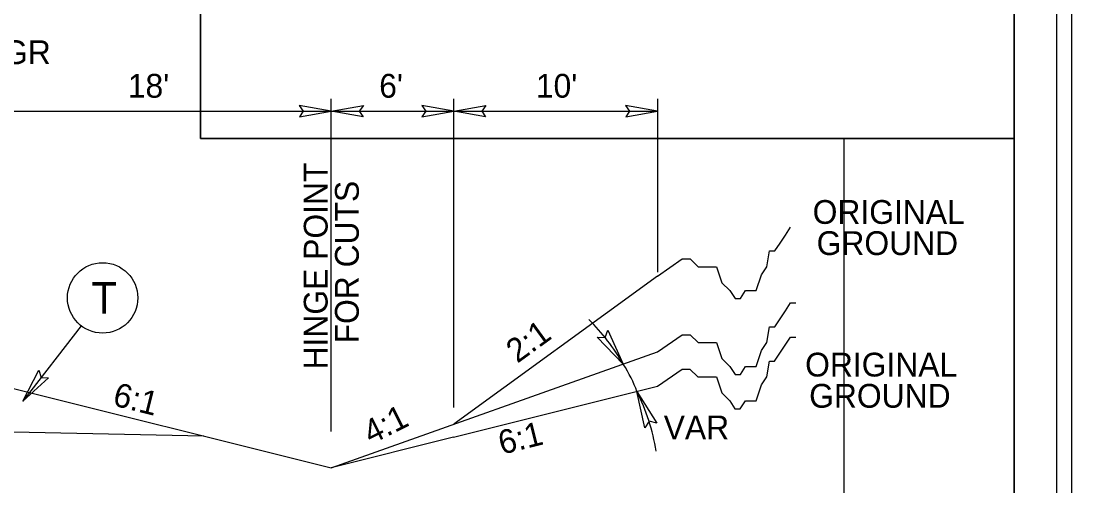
# Model space of a CAD drawing. Extents: x 1640342 to 1730599, y 538663 to 843747.
# Drawn here: x 1730115.6 to 1730177.4, y 539777.3 to 539804.6 of the extents above; entities that cross this region are included whole.
import ezdxf

# ---------------------------------------------------------------- set-up
doc = ezdxf.new("R2010")
doc.units = 0
for name, color, linetype in [('Default', 7, 'Continuous'), ('Prop Dimension Text', 7, 'Continuous'), ('Sheet Clip Boundary CELL', 7, 'Continuous'), ('Sheet Layout Plan Border', 7, 'Continuous'), ('Sheet Plan CELL', 7, 'Continuous'), ('Sheet Plan Layout CELL', 7, 'Continuous'), ('Sheet Plot Border Inside CELL', 7, 'Continuous'), ('Sheet Plot Border Outside CELL', 7, 'Continuous'), ('Typical Hinge Slope Interstate CELL', 7, 'Continuous'), ('Typical ID Circle CELL', 7, 'Continuous'), ('Typical Pavement Slope CELL', 7, 'Continuous'), ('Typical Pavement Slope Information CELL', 7, 'Continuous'), ('Typical Terminator CELL', 7, 'Continuous'), ('Typical Text ID Circle CELL', 7, 'Continuous')]:
    doc.layers.add(name, color=color, linetype=linetype)

msp = doc.modelspace()

# ---------------------------------------------------------------- linework, layer by layer
at = {"layer": 'Default'}
for p, q in [((1730133.829, 539780.459), (1730133.829, 539800.042)), ((1730141.029, 539781.864), (1730141.029, 539800.042)), ((1730153.029, 539789.837), (1730153.029, 539800.042)), ((1730112.222, 539799.303), (1730133.822, 539799.303)), ((1730133.822, 539799.303), (1730141.022, 539799.303)), ((1730141.022, 539799.303), (1730153.022, 539799.303))]:
    msp.add_line(p, q, dxfattribs=at)
for points in [[(1730131.955, 539798.982), (1730133.829, 539799.305), (1730131.945, 539799.638), (1730132.184, 539799.305)], [(1730135.704, 539798.982), (1730133.829, 539799.305), (1730135.714, 539799.638), (1730135.475, 539799.305)], [(1730139.155, 539798.982), (1730141.029, 539799.305), (1730139.145, 539799.638), (1730139.384, 539799.305)], [(1730142.904, 539798.982), (1730141.029, 539799.305), (1730142.914, 539799.638), (1730142.675, 539799.305)], [(1730151.148, 539798.98), (1730153.022, 539799.303), (1730151.137, 539799.636), (1730151.377, 539799.303)], [(1730150.088, 539786.417), (1730150.997, 539784.423), (1730149.457, 539786.002), (1730149.93, 539785.99)], [(1730152.271, 539780.675), (1730151.805, 539782.817), (1730152.976, 539780.948), (1730152.517, 539781.059)], [(1730152.271, 539780.675), (1730151.805, 539782.817), (1730152.976, 539780.948), (1730152.517, 539781.059)]]:
    msp.add_lwpolyline(points, close=True, dxfattribs=at)
at = {"layer": 'Sheet Clip Boundary CELL'}
msp.add_lwpolyline([(1729883.99, 539630.001), (1730163.993, 539630.001), (1730163.993, 539797.703), (1730126.14, 539797.703), (1730126.14, 539840.001), (1729883.99, 539840.001)], close=True, dxfattribs=at)
at = {"layer": 'Sheet Layout Plan Border'}
msp.add_lwpolyline([(1729883.99, 539630.001), (1730163.993, 539630.001), (1730163.993, 539797.703), (1730126.14, 539797.703), (1730126.14, 539840.001), (1729883.99, 539840.001)], close=True, dxfattribs=at)
at = {"layer": 'Sheet Plan CELL'}
for points in [[(1729873.99, 539630.001), (1729873.985, 539839.996), (1730133.983, 539840.003), (1730133.985, 539809.991), (1730173.993, 539809.988), (1730173.993, 539630.001)], [(1730173.998, 539840.001), (1729873.99, 539840.001), (1729873.99, 539630.001), (1730173.993, 539630.001)]]:
    msp.add_lwpolyline(points, close=True, dxfattribs=at)
at = {"layer": 'Sheet Plan Layout CELL'}
for points in [[(1729873.985, 539839.996), (1729873.99, 539630.001), (1730173.99, 539630.001), (1730173.99, 539797.703), (1730126.14, 539797.703), (1730126.14, 539840.001)], [(1730126.14, 539797.703), (1730173.995, 539797.703), (1730174, 539840.001), (1730126.14, 539840.001)]]:
    msp.add_lwpolyline(points, close=True, dxfattribs=at)
at = {"layer": 'Sheet Plot Border Inside CELL'}
msp.add_lwpolyline([(1729843.293, 539629.498), (1730176.49, 539629.501), (1730176.493, 539840.498), (1729843.293, 539840.498)], close=True, dxfattribs=at)
at = {"layer": 'Sheet Plot Border Outside CELL'}
msp.add_lwpolyline([(1729840.693, 539625.498), (1730177.393, 539625.498), (1730177.393, 539844.498), (1729840.693, 539844.498)], close=True, dxfattribs=at)
at = {"layer": 'Typical Hinge Slope Interstate CELL'}
for points in [[(1730153.022, 539789.601), (1730154.464, 539790.614), (1730154.932, 539790.614), (1730155.398, 539790.149), (1730155.709, 539790.149), (1730156.176, 539790.149), (1730156.488, 539790.149), (1730156.799, 539789.211), (1730157.266, 539788.747), (1730157.577, 539788.278), (1730157.889, 539788.278), (1730158.2, 539788.747), (1730158.511, 539788.747), (1730158.822, 539788.747), (1730159.133, 539789.68), (1730159.445, 539790.149), (1730159.601, 539791.082), (1730159.912, 539791.082), (1730160.223, 539791.547), (1730160.535, 539792.016), (1730160.846, 539792.485)], [(1730153.022, 539785.142), (1730154.464, 539786.155), (1730154.932, 539786.155), (1730155.398, 539785.69), (1730155.709, 539785.69), (1730156.176, 539785.69), (1730156.488, 539785.69), (1730156.799, 539784.752), (1730157.266, 539784.287), (1730157.577, 539783.819), (1730157.889, 539783.819), (1730158.2, 539784.287), (1730158.511, 539784.287), (1730158.822, 539784.287), (1730159.133, 539785.221), (1730159.445, 539785.69), (1730159.601, 539786.623), (1730159.912, 539786.623), (1730160.223, 539787.088), (1730160.535, 539787.557), (1730160.846, 539788.026), (1730161.157, 539788.026)], [(1730153.015, 539783.119), (1730154.458, 539784.132), (1730154.925, 539784.132), (1730155.391, 539783.667), (1730155.702, 539783.667), (1730156.17, 539783.667), (1730156.481, 539783.667), (1730156.792, 539782.73), (1730157.26, 539782.265), (1730157.571, 539781.796), (1730157.882, 539781.796), (1730158.193, 539782.265), (1730158.505, 539782.265), (1730158.816, 539782.265), (1730159.127, 539783.198), (1730159.438, 539783.667), (1730159.594, 539784.6), (1730159.906, 539784.6), (1730160.217, 539785.065), (1730160.528, 539785.534), (1730160.839, 539786.003), (1730161.15, 539786.003)]]:
    msp.add_lwpolyline(points, dxfattribs=at)
for centre, start, end in [((1730140.526, 539778.438), 29.75191, 45.50364), ((1730141.017, 539777.422), 8.9538, 26.57006), ((1730141.017, 539777.422), 8.9538, 26.57006)]:
    msp.add_arc(centre, 12.061, start, end, dxfattribs=at)
msp.add_ellipse((1730140.907, 539785.029), major_axis=(10.885, -5.195), ratio=0.5, start_param=0.463735, end_param=0.681536, dxfattribs=at)
at = {"layer": 'Typical ID Circle CELL'}
msp.add_line((1730119.115, 539786.682), (1730115.686, 539782.242), dxfattribs=at)
msp.add_circle((1730120.38, 539788.321), 2.071, dxfattribs=at)
at = {"layer": 'Typical Pavement Slope CELL'}
for p, q in [((1730153.022, 539789.601), (1730141.037, 539780.884)), ((1730133.818, 539778.32), (1730153.022, 539785.142)), ((1730112.224, 539783.715), (1730133.82, 539778.316)), ((1730141.017, 539780.119), (1730153.015, 539783.119)), ((1730126.334, 539780.188), (1730085.822, 539780.998)), ((1730141.017, 539780.119), (1730133.818, 539778.32))]:
    msp.add_line(p, q, dxfattribs=at)
at = {"layer": 'Typical Terminator CELL'}
msp.add_lwpolyline([(1730117.187, 539783.62), (1730115.686, 539782.242), (1730116.637, 539784.058), (1730116.763, 539783.637)], close=True, dxfattribs=at)

# ---------------------------------------------------------------- texts
at = {"layer": 'Prop Dimension Text'}
for s, p in [("18'", (1730121.86, 539800.103)), ("6'", (1730136.646, 539800.103)), ("10'", (1730145.86, 539800.103)), ('ORIGINAL', (1730162.14, 539792.678)), ('GROUND', (1730162.375, 539790.843)), ('ORIGINAL', (1730161.698, 539783.694)), ('GROUND', (1730161.934, 539781.858)), ('VAR', (1730153.381, 539779.998))]:
    msp.add_text(s, height=1.4, dxfattribs=at).set_placement(p)
for s, rotation, p in [('HINGE POINT', 90, (1730133.612, 539784.112)), ('FOR CUTS', 90, (1730135.447, 539785.643)), ('2:1', 36.02984, (1730144.77, 539784.441)), ('6:1', 345.96376, (1730120.912, 539782.006)), ('4:1', 26.57006, (1730136.162, 539779.677)), ('6:1', 14.03809, (1730143.856, 539779.088))]:
    msp.add_text(s, height=1.4, rotation=rotation, dxfattribs=at).set_placement(p)
at = {"layer": 'Typical Pavement Slope Information CELL'}
msp.add_text("5' W/GR", height=1.4, dxfattribs=at).set_placement((1730110.32, 539802.076))
at = {"layer": 'Typical Text ID Circle CELL'}
msp.add_text('T', height=1.854, dxfattribs=at).set_placement((1730119.716, 539787.394))

doc.saveas('drawing.dxf')
